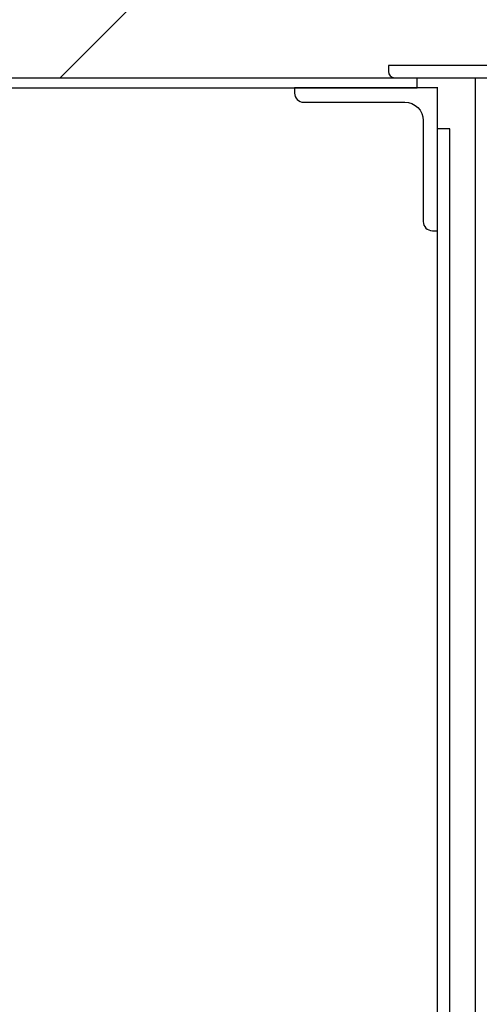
# Model space of a CAD drawing. Header units: millimetres. Extents: x -57642 to 5082813, y -177084 to 58112.
# Tile 355 of 656: x 51185 to 51410, y -59951 to -59469. Entities that reach past the tile are written whole.
import ezdxf

# ---------------------------------------------------------------- set-up
doc = ezdxf.new("R2010")
doc.units = ezdxf.units.MM

msp = doc.modelspace()

# ---------------------------------------------------------------- hatches: boundary and pattern name
at = {"lineweight": 13}
h = msp.add_hatch(dxfattribs=at)
h.set_pattern_fill('ANSI33', color=256, scale=50, style=0)
h.set_pattern_definition([(45, (-7e-12, -120130.96), (-224.5064, 224.5064), []), (45, (224.5, -120130.96), (-224.5064, 224.5064), [158.75, -79.375])])
h.paths.add_polyline_path([(50339.44271, -59128.93618), (44889.44271, -59037.1047), (44889.44271, -58937.1047), (44689.44271, -58937.1047), (44689.44271, -59037.1047), (42945.44271, -59037.1047), (42945.44271, -59262.1047), (43045.44271, -59262.1047), (43045.44271, -59272.1047), (42945.44271, -59272.1047), (42945.44271, -59487.1047), (43045.44271, -59487.1047), (43045.44271, -59497.1047), (50339.44271, -59497.1047)])
h.paths.add_polyline_path([(44784.44271, -59012.27764, -0.414213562), (44789.44271, -59007.27764), (44789.44271, -58967.27764, -0.414213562), (44784.44271, -58962.27764, -1), (44794.44271, -58962.27764, -0.414213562), (44789.44271, -58967.27764), (44789.44271, -59007.27764, -0.414213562), (44794.44271, -59012.27764, -1)], flags=16)
h.paths.add_polyline_path([(51714.44455, -59152.1047), (50339.44271, -59128.93618), (50339.44271, -59497.1047), (51365.45704, -59497.1047), (51365.45704, -59491.1047), (51411.85704, -59491.1047), (51411.85704, -59481.1047), (51484.44455, -59481.1047), (51484.44455, -59479.1047), (51644.44455, -59479.1047), (51714.44455, -59481.1047)])

# ---------------------------------------------------------------- linework, layer by layer
for p, q in [((30199.44271, -59497.1047), (51379.44271, -59497.1047)), ((51379.44271, -59502.1047), (51379.44271, -59497.1047)), ((51408.02315, -66781.9047), (51408.02315, -59497.1047)), ((30199.44271, -59502.1047), (51379.44271, -59502.1047)), ((51389.44271, -66822.1047), (51389.44271, -59501.7547)), ((51395.44271, -59522.1047), (51389.44271, -59522.1047)), ((51395.44271, -61944.49701), (51395.44271, -59522.1047))]:
    msp.add_line(p, q)
msp.add_lwpolyline([(51425.45704, -59531.1047), (51425.45704, -59491.1047), (51365.45704, -59491.1047), (51365.45704, -59494.1047, 0.414213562), (51368.45704, -59497.1047), (51413.45704, -59497.1047, -0.414213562), (51419.45704, -59503.1047), (51419.45704, -59528.1047, 0.414213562), (51422.45704, -59531.1047), (51425.45704, -59531.1047)], format="xyb")
msp.add_lwpolyline([(51389.44271, -59572.1047), (51389.44271, -59502.1047), (51319.44271, -59502.1047), (51319.44271, -59504.6047, 0.414213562), (51323.94271, -59509.1047), (51373.44271, -59509.1047, -0.414213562), (51382.44271, -59518.1047), (51382.44271, -59567.6047, 0.414213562), (51386.94271, -59572.1047)], format="xyb", close=True)

doc.saveas('drawing.dxf')
